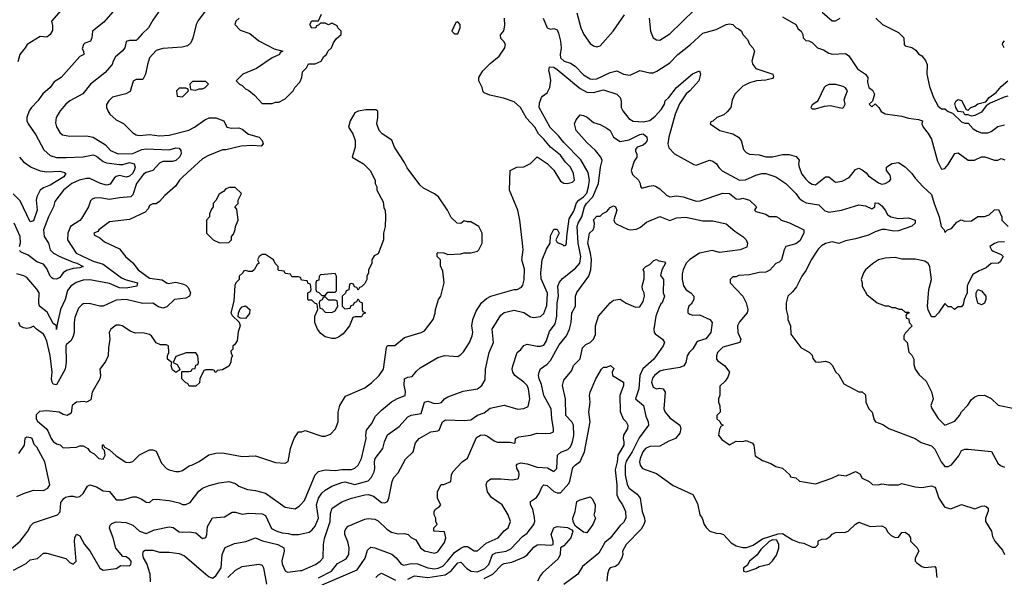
# Model space of a CAD drawing. Header units: inches. Extents: x 2348341 to 2479810, y 460419 to 613669.
# Tile 378 of 656: x 2398307 to 2404249, y 563192 to 566560. Entities that reach past the tile are written whole.
import ezdxf

# ---------------------------------------------------------------- set-up
doc = ezdxf.new("R2010")
doc.units = ezdxf.units.IN
doc.header["$MEASUREMENT"] = 0
doc.layers.add('C3596', color=7, linetype='Continuous')
doc.layers.add('C4506', color=7, linetype='Continuous')

msp = doc.modelspace()

# ---------------------------------------------------------------- linework, layer by layer
at = {"layer": 'C3596', "color": 2}
for points, elevation in [([(2398586, 566650), (2398498, 566550), (2398505.4, 566525.4), (2398505.4, 566494.6), (2398491.3, 566470), (2398470, 566455.3), (2398430, 566458), (2398352, 566410), (2398341, 566390), (2398307.3, 566350), (2398295.2, 566304.8)], 98), ([(2399471.3, 566670), (2399384.5, 566555.5), (2399371, 566530), (2399351.1, 566448.9), (2399339.8, 566420.2), (2399318.8, 566401.2), (2399286.8, 566393.2), (2399170, 566386), (2399130, 566374), (2399090.6, 566329.4), (2399077.3, 566290), (2399066, 566230), (2399050, 566198), (2399010, 566198), (2398991.1, 566188.9), (2398973.4, 566126.6), (2398947.1, 566112.9), (2398867.7, 566092.3), (2398844.7, 566070), (2398831.6, 566048.4), (2398831.3, 566030), (2398838, 566010), (2398851.3, 565990), (2398890, 565956), (2398932.8, 565932.8), (2398990, 565876), (2399010, 565864), (2399030, 565860.7), (2399090, 565865.5), (2399150, 565859.1), (2399210, 565862), (2399326.8, 565893.2), (2399362, 565910), (2399424.1, 565955.9), (2399450, 565966.8), (2399490, 565966.8), (2399538, 565950), (2399558, 565910), (2399585.1, 565905.1), (2399630, 565906), (2399650, 565899.3), (2399688.6, 565868.6), (2399752, 565850), (2399770.7, 565830.7), (2399776, 565810), (2399764.7, 565795.3), (2399710, 565799.3), (2399643.5, 565796.5), (2399550, 565774), (2399530, 565774), (2399442.5, 565737.5), (2399410, 565719), (2399291.3, 565610), (2399271.3, 565590), (2399246.4, 565553.6), (2399182.5, 565497.5), (2399150, 565462), (2399130, 565448.7), (2399110, 565448), (2399090, 565438), (2399082.8, 565417.2), (2399063.5, 565396.5), (2398970, 565353.2), (2398850, 565339), (2398784.7, 565290), (2398778.8, 565281.2), (2398754, 565270), (2398758, 565258), (2398790, 565242), (2398818, 565218), (2398910, 565176), (2398946, 565130), (2398990.5, 565090.5), (2399022.8, 565050), (2399090, 564998), (2399167.7, 564987.7), (2399192, 564970), (2399206, 564966), (2399250, 564974), (2399290, 564965.5), (2399310, 564956.3), (2399323.1, 564943.1), (2399338, 564910), (2399330.8, 564890), (2399310, 564878.4), (2399242, 564870), (2399194.6, 564825.4), (2399170, 564818), (2399144.8, 564824.8), (2399110, 564848.7), (2399050, 564845.2), (2398949.3, 564869.3), (2398890, 564865.2), (2398810, 564829.2), (2398790, 564829), (2398725.6, 564845.6), (2398690, 564842.7), (2398682, 564838), (2398662.8, 564817.2), (2398639.8, 564760.2), (2398634.8, 564730), (2398636, 564670), (2398630.7, 564649.3), (2398616.8, 564623.2), (2398590, 564599), (2398586, 564590), (2398588.1, 564491.9), (2398580.7, 564450), (2398530, 564355.3), (2398510, 564359), (2398502.7, 564370), (2398499.3, 564390), (2398502.7, 564430), (2398491.3, 564531.3), (2398470, 564618), (2398457, 564650), (2398450, 564661.2), (2398408, 564690), (2398390, 564708), (2398370, 564698), (2398350, 564695.3), (2398330, 564698), (2398310, 564708), (2398302, 564730)], 110), ([(2399161, 566630), (2399110, 566558), (2399084.7, 566510), (2399045.5, 566474.5), (2399018.5, 566441.5), (2399010, 566434), (2398970, 566434), (2398950, 566428), (2398941, 566390), (2398926, 566370), (2398884.7, 566335.3), (2398870.8, 566310), (2398866, 566290), (2398821.4, 566238.6), (2398734.8, 566170), (2398687.9, 566112.1), (2398610, 566069.2), (2398586, 566050), (2398550.5, 566009.5), (2398526.8, 565970), (2398523.5, 565936.5), (2398530, 565912), (2398550, 565878), (2398565.2, 565865.2), (2398610, 565857.3), (2398710, 565858.8), (2398750.5, 565850.5), (2398824.4, 565804.4), (2398856, 565770), (2398902, 565750), (2398990, 565752.7), (2399044.5, 565775.5), (2399070, 565780.2), (2399210, 565774.6), (2399250, 565785.3), (2399270, 565783), (2399280.4, 565770), (2399281.1, 565750), (2399272.2, 565730), (2399250, 565709.6), (2399230, 565702.4), (2399170, 565703.1), (2399150, 565692.4), (2399110.2, 565649.8), (2399070, 565637.7), (2399053.3, 565626.7), (2399012.2, 565570), (2398990, 565502), (2398978, 565490), (2398910, 565484.7), (2398850, 565473.3), (2398790, 565483.7), (2398758.8, 565481.2), (2398744.5, 565475.5), (2398734.8, 565465.2), (2398722, 565430), (2398680.9, 565359.1), (2398670, 565346.6), (2398614, 565310), (2398597.3, 565270), (2398596, 565230), (2398647.3, 565150), (2398750, 565101.1), (2398810, 565083.7), (2398921, 565001), (2398950, 564988.2), (2399018, 564970), (2399014, 564950), (2398950, 564938), (2398910, 564939.7), (2398850, 564965.7), (2398730, 564989.6), (2398690, 564987.3), (2398648.1, 564971.9), (2398616, 564950), (2398595.9, 564924.1), (2398581.6, 564870), (2398553.7, 564810), (2398530.8, 564710.8), (2398530, 564688.7), (2398528.7, 564710), (2398510, 564724), (2398472.7, 564792.7), (2398427, 564830), (2398422, 564850), (2398423.7, 564910), (2398411.5, 564931.5), (2398350, 565002), (2398332.7, 565012.7), (2398290, 565025.2)], 106), ([(2398870, 566608), (2398814.4, 566545.6), (2398746, 566490), (2398742, 566450), (2398734, 566430), (2398701, 566419), (2398692, 566410), (2398684.7, 566384.7), (2398692, 566370), (2398694, 566350), (2398670, 566338), (2398558, 566210), (2398515.3, 566184.7), (2398491, 566150), (2398447.1, 566112.9), (2398416, 566070), (2398378, 566030), (2398364.7, 566010), (2398351, 565970), (2398351, 565950), (2398358, 565930), (2398404.5, 565864.5), (2398453.2, 565773.2), (2398490, 565738.8), (2398530, 565727.3), (2398588.1, 565728.1), (2398690, 565732.4), (2398750, 565744.4), (2398770, 565736.3), (2398810, 565703.8), (2398830, 565695.8), (2398910, 565684.4), (2398930, 565684.4), (2398970, 565696.5), (2398997.3, 565690), (2399003, 565670), (2398997.1, 565650), (2398987.3, 565630), (2398970, 565615.1), (2398950, 565609.6), (2398910, 565619.5), (2398890, 565612.3), (2398877.1, 565602.9), (2398852.7, 565567.3), (2398830, 565560.7), (2398794, 565570), (2398730, 565599.7), (2398710, 565600.5), (2398666, 565590), (2398620.7, 565570), (2398570.8, 565530), (2398519.1, 565460.9), (2398510.7, 565430), (2398480.5, 565370), (2398451.1, 565291.1), (2398454.8, 565250), (2398480.7, 565210), (2398490.7, 565170), (2398510.3, 565150.3), (2398549.2, 565129.2), (2398630, 565094.6), (2398651.3, 565090), (2398690.5, 565069.5), (2398670, 565060.9), (2398630, 565057), (2398590, 565044.7), (2398570.4, 565030), (2398550, 565002.9), (2398530, 564993), (2398510, 564995.1), (2398501.1, 565001.1), (2398491.8, 565010), (2398470, 565057.2), (2398450, 565083.7), (2398410, 565097.6), (2398358, 565138), (2398315.6, 565155.6), (2398306.2, 565166.2)], 102), ([(2399632, 566570), (2399612, 566550), (2399604.7, 566530), (2399636.9, 566496.9), (2399696, 566476), (2399750, 566432), (2399843.6, 566383.6), (2399894, 566370), (2399878, 566362), (2399874, 566350), (2399831.1, 566328.9), (2399735.3, 566264.7), (2399654, 566230), (2399614, 566190), (2399634, 566170), (2399650, 566162), (2399670, 566142), (2399690, 566132), (2399723.6, 566103.6), (2399770, 566054), (2399830, 566054), (2399850, 566062), (2399870, 566062), (2399910, 566082), (2399958, 566130), (2399968, 566150), (2399998, 566182), (2400000, 566187.3)], 114), ([(2398304.9, 565730), (2398330, 565702), (2398376, 565670), (2398430, 565646.7), (2398470, 565641.1), (2398550, 565645.5), (2398577.5, 565637.5), (2398586, 565630), (2398573.4, 565610), (2398490, 565559.6), (2398450, 565545.1), (2398430.3, 565529.7), (2398410.4, 565490), (2398407, 565470), (2398412.2, 565410), (2398390, 565345.2), (2398370, 565339.3), (2398310, 565465.6), (2398268.2, 565508.2)], 98), ([(2398305.6, 565190), (2398311.7, 565211.7), (2398309.4, 565249.4), (2398274, 565330)], 102), ([(2400000, 565002.7), (2399990, 565006), (2399950, 565006), (2399942, 565022), (2399910, 565026), (2399902, 565042), (2399870, 565046), (2399866, 565050), (2399866, 565070), (2399848, 565088), (2399838, 565110), (2399790, 565142), (2399770, 565142), (2399752, 565130), (2399742, 565110), (2399752, 565090), (2399739.6, 565080.4), (2399722, 565050), (2399710, 565038), (2399690, 565038), (2399670, 565046), (2399658, 565042), (2399654, 565030), (2399632, 565010), (2399631.3, 564990), (2399612, 564970), (2399605.4, 564954.6), (2399599.8, 564860.2), (2399582, 564790), (2399590, 564774), (2399632, 564732), (2399638, 564710), (2399625.4, 564674.6), (2399619.6, 564620.4), (2399603.6, 564596.4), (2399594, 564590), (2399594, 564570), (2399582, 564558), (2399583.6, 564543.6), (2399592, 564530), (2399583.6, 564516.4), (2399582, 564490), (2399570, 564468), (2399530, 564446), (2399498, 564442), (2399492, 564428), (2399486, 564430), (2399482, 564442), (2399470, 564446), (2399430, 564446), (2399418, 564442), (2399394, 564390), (2399392.7, 564367.3), (2399370, 564346), (2399330, 564346), (2399322, 564362), (2399310, 564366), (2399286, 564390), (2399286, 564434), (2399330, 564434), (2399342, 564438), (2399348.4, 564451.6), (2399366, 564454), (2399370, 564474), (2399382, 564478), (2399386, 564490), (2399382, 564530), (2399370, 564548), (2399311.6, 564548.4), (2399250, 564526), (2399234, 564490), (2399256.9, 564476.9), (2399274, 564450), (2399274, 564446), (2399250, 564428), (2399230, 564446), (2399222, 564470), (2399226, 564490), (2399198, 564510), (2399198, 564530), (2399208, 564550), (2399206, 564590), (2399190, 564595.3), (2399156.4, 564596.4), (2399130, 564608), (2399102, 564650), (2399090, 564659), (2399050, 564669.2), (2399006.8, 564666.8), (2398977.2, 564677.2), (2398926, 564710), (2398910, 564715.3), (2398890, 564714), (2398858, 564690), (2398846.8, 564670), (2398850.8, 564630), (2398842.5, 564577.5), (2398841, 564530), (2398824.5, 564495.5), (2398791, 564450), (2398794.8, 564410), (2398790.8, 564390), (2398744.7, 564310), (2398736, 564264), (2398711, 564249), (2398693.2, 564253.2), (2398650, 564249.2), (2398624.7, 564230), (2398617.3, 564182.7), (2398594, 564170), (2398570, 564175.3), (2398546, 564190), (2398470, 564197.2), (2398427.5, 564192.5), (2398407.1, 564172.9), (2398406, 564150), (2398414.4, 564134.4), (2398466, 564090), (2398476.3, 564076.3), (2398496, 564030), (2398510, 564011.3), (2398530, 563998), (2398551.6, 563991.6), (2398570, 563974), (2398650, 563978), (2398670, 563986), (2398690, 563986), (2398718, 563970), (2398730, 563952), (2398756.9, 563936.9), (2398784.7, 563910), (2398810, 563904.7), (2398822, 563930), (2398818, 563958), (2398806, 563970), (2398806, 563990), (2398810, 563994), (2398818, 563978), (2398850, 563962), (2398890, 563924.7), (2398947.1, 563887.1), (2398970, 563884.7), (2398990, 563892), (2399030, 563932), (2399090, 563962), (2399110, 563962), (2399130, 563954), (2399162, 563882), (2399192, 563850), (2399210, 563841), (2399250, 563831.3), (2399270, 563831.3), (2399290, 563838), (2399330, 563866), (2399350, 563871), (2399390, 563891), (2399449.3, 563930.7), (2399490, 563941), (2399530, 563942.8), (2399650, 563921), (2399730, 563924.7), (2399850, 563886), (2399910, 563882), (2399928, 563892), (2399942, 563970), (2399955.3, 564010), (2399965.2, 564034.8), (2399989.1, 564070.9), (2400000, 564071.1)], 114), ([(2398290, 563680.4), (2398330, 563699.1), (2398390, 563717.3), (2398450, 563717.1), (2398477, 563730), (2398489.5, 563750), (2398458, 563890), (2398410, 563978), (2398394.6, 563994.6), (2398382, 564030), (2398375.1, 564035.1), (2398350, 564039), (2398338, 564030), (2398334, 563990), (2398299.8, 563940.2)], 114), ([(2398230, 563341), (2398310, 563410.8), (2398356, 563470), (2398374.8, 563505.2), (2398390, 563521), (2398535.3, 563570), (2398551.7, 563588.3), (2398556, 563644), (2398572.5, 563667.5), (2398583.2, 563676.8), (2398610, 563682.8), (2398630, 563682.8), (2398650, 563676), (2398670, 563681), (2398690, 563698), (2398717.2, 563742.8), (2398730, 563751), (2398770, 563738.8), (2398810, 563714), (2398850, 563710.8), (2398890, 563660.7), (2398930, 563660.5), (2398990, 563678.8), (2399010, 563678.8), (2399044.5, 563664.5), (2399070, 563646), (2399090, 563644.7), (2399110, 563662), (2399130, 563664.7), (2399210, 563656), (2399270, 563641), (2399290, 563631), (2399310, 563631), (2399336.5, 563643.5), (2399387.2, 563712.8), (2399410, 563730.8), (2399450, 563746.8), (2399510, 563762.8), (2399570, 563771), (2399610, 563758.8), (2399630, 563742.8), (2399681.4, 563721.4), (2399730, 563716), (2399790, 563701), (2399910, 563616), (2399970, 563604.7), (2399996.5, 563623.5), (2400000, 563627.3)], 110), ([(2398270, 563234.8), (2398345.6, 563274.4), (2398370, 563298), (2398414, 563306), (2398450, 563338), (2398470, 563338), (2398586, 563306), (2398610, 563282), (2398630, 563271.3), (2398648.7, 563290), (2398637.2, 563410), (2398639, 563430), (2398650, 563452), (2398670, 563442), (2398698.8, 563390), (2398730, 563351), (2398790, 563246.8), (2398810, 563236), (2398890, 563246), (2398916.4, 563263.6), (2398970, 563262), (2398978, 563270), (2398979, 563281), (2398979, 563290), (2398970, 563302), (2398950, 563315.3), (2398930, 563318), (2398887.2, 563367.2), (2398872, 563430), (2398850, 563488), (2398853.6, 563506.4), (2398862.7, 563517.3), (2398890, 563526.8), (2398950, 563522.8), (2398990, 563506), (2399030, 563471), (2399070, 563456), (2399120.7, 563479.3), (2399210, 563497.3), (2399232.4, 563492.4), (2399270, 563467.3), (2399290, 563464), (2399330, 563467.3), (2399370, 563460.7), (2399410, 563426), (2399430, 563432), (2399436, 563450), (2399440.2, 563499.8), (2399470, 563551), (2399543.2, 563556.8), (2399590, 563584.7), (2399610, 563586), (2399650, 563573.4), (2399690, 563579.1), (2399770, 563576), (2399790, 563564.7), (2399827.2, 563487.2), (2399858, 563470), (2399890, 563460.5), (2399930, 563457.3), (2399950, 563450.7), (2399990, 563450.6), (2400000, 563452.8)], 106), ([(2399096.2, 563163.8), (2399095.1, 563210), (2399075.2, 563275.2), (2399054.5, 563310), (2399049.6, 563330), (2399054, 563350), (2399063.3, 563356.7), (2399110, 563356.3), (2399150, 563344), (2399210, 563344), (2399270, 563334.8), (2399302.5, 563322.5), (2399430, 563210.7), (2399450, 563194.8), (2399470, 563186.8), (2399490, 563201), (2399522, 563250), (2399529.7, 563330.3), (2399547.3, 563372.7), (2399604.1, 563395.9), (2399672.1, 563407.9), (2399730, 563430.8), (2399772.7, 563412.7), (2399864.7, 563390), (2399900.7, 563370), (2399902, 563350), (2399888.1, 563291.9), (2399890, 563274), (2399910, 563232), (2399923.6, 563223.6), (2400000, 563232.3)], 102), ([(2399562.4, 563190), (2399610, 563234.8), (2399650, 563257.3), (2399750.7, 563270.7), (2399770, 563264.7), (2399778.8, 563250), (2399795.5, 563150)], 98)]:
    msp.add_lwpolyline(points, dxfattribs=dict(at, elevation=elevation))
at = {"layer": 'C3596', "color": 2, "elevation": 114}
for points in [[(2399430, 566186), (2399350, 566186), (2399334, 566170), (2399338, 566138), (2399370, 566134), (2399390, 566142), (2399410, 566142), (2399426, 566150), (2399446, 566170)], [(2399310, 566146), (2399270, 566146), (2399254, 566130), (2399258, 566098), (2399290, 566094), (2399326, 566130), (2399322, 566142)], [(2399607.3, 565547.3), (2399572.7, 565547.3), (2399550, 565538), (2399536.9, 565523.1), (2399510, 565506), (2399491.6, 565468.4), (2399474, 565450), (2399474, 565430), (2399463.6, 565416.4), (2399452.7, 565387.3), (2399451.6, 565368.4), (2399434, 565350), (2399434, 565270), (2399474, 565230), (2399512.7, 565212.7), (2399570, 565214), (2399586, 565230), (2399586, 565250), (2399596.4, 565263.6), (2399607.3, 565292.7), (2399608.4, 565311.6), (2399626, 565350), (2399616.4, 565416.4), (2399606, 565430), (2399626, 565450), (2399626, 565470), (2399646, 565510)], [(2399670, 564755.3), (2399638, 564758), (2399626, 564766), (2399627.3, 564787.3), (2399635.3, 564810), (2399650, 564824.7), (2399669, 564831), (2399696, 564810), (2399694.4, 564785.6)]]:
    msp.add_lwpolyline(points, close=True, dxfattribs=at)
at = {"layer": 'C4506', "color": 2}
for points, elevation in [([(2400000, 566187.3), (2400008.7, 566210), (2400014.6, 566245.4), (2400038, 566270), (2400050, 566294), (2400090, 566294), (2400126, 566310), (2400143.1, 566336.9), (2400158, 566350), (2400168.9, 566371.1), (2400188, 566390), (2400200.2, 566419.8), (2400216.4, 566443.6), (2400246, 566470), (2400246, 566490), (2400226, 566510), (2400222, 566522), (2400190, 566538), (2400170, 566528), (2400150, 566538), (2400122, 566538), (2400110, 566526), (2400098, 566522), (2400094, 566510), (2400070, 566508), (2400058, 566530), (2400070, 566554), (2400110, 566554), (2400127.3, 566592.7)], 114), ([(2401670, 566602), (2401693.4, 566510), (2401710.7, 566470), (2401750, 566416), (2401770, 566401), (2401790, 566396), (2401810, 566401), (2401889.2, 566490), (2401957.2, 566590)], 114), ([(2402104.9, 566570), (2402114, 566490), (2402130, 566451.3), (2402150, 566438), (2402170, 566436), (2402230, 566474.8), (2402380.1, 566619.9)], 114), ([(2403150, 566604.7), (2403210, 566552), (2403230, 566552), (2403258, 566570)], 118), ([(2400000, 563627.3), (2400024.8, 563655.2), (2400089.5, 563810.5), (2400109.4, 563830.6), (2400150, 563841), (2400210, 563836.3), (2400250, 563843), (2400310, 563843), (2400330, 563850.7), (2400349.3, 563870), (2400369.6, 563910.4), (2400398.4, 564030), (2400395.1, 564050), (2400399.3, 564080.7), (2400430, 564118), (2400455.1, 564164.9), (2400490, 564201), (2400550, 564251), (2400587.3, 564272.7), (2400632.7, 564290), (2400634.2, 564314.2), (2400627.2, 564352.8), (2400630, 564391.3), (2400650, 564401), (2400676, 564404), (2400702, 564438), (2400723.2, 564456.8), (2400830, 564518.8), (2400870, 564530.8), (2400950, 564526), (2400970, 564538), (2400985.6, 564554.4), (2401022, 564610), (2401038, 564650), (2401042, 564670), (2401035.3, 564710), (2401042, 564750), (2401061.5, 564798.5), (2401093.2, 564850), (2401123.3, 564876.7), (2401149.6, 564890.4), (2401290, 564930.6), (2401310, 564930.8), (2401335.1, 564944.9), (2401343.2, 564956.8), (2401352.1, 564987.9), (2401352.7, 565052.7), (2401337.2, 565110), (2401344.5, 565170), (2401342, 565210), (2401325.2, 565350), (2401313.2, 565410), (2401262, 565530), (2401266, 565650), (2401306, 565670), (2401350, 565672), (2401388.9, 565691.1), (2401430, 565732), (2401490, 565691), (2401530, 565651.3), (2401570, 565584.9), (2401590, 565573.4), (2401610, 565570.7), (2401642, 565578), (2401655.3, 565590), (2401649.2, 565630), (2401630, 565669), (2401600.1, 565700.1), (2401570, 565741.2), (2401509.6, 565789.6), (2401470, 565839), (2401437.2, 565870), (2401416, 565910), (2401365.4, 565965.4), (2401329.2, 566030), (2401290, 566064), (2401225.6, 566085.6), (2401143.1, 566103.1), (2401110, 566118), (2401104, 566124), (2401098, 566150), (2401078, 566190), (2401078, 566210), (2401102, 566250), (2401145.6, 566294.4), (2401200.2, 566339.8), (2401235.3, 566390), (2401238, 566410), (2401228.4, 566428.4), (2401210, 566446), (2401208.4, 566468.4), (2401228.4, 566491.6), (2401234, 566526), (2401233.2, 566570)], 110), ([(2401466.8, 566570), (2401490.7, 566510.7), (2401510, 566502.8), (2401530, 566506.8), (2401550, 566498), (2401559.3, 566479.3), (2401570.6, 566429.4), (2401574, 566390), (2401568.2, 566350), (2401571.3, 566330), (2401592, 566310), (2401630, 566298), (2401659.8, 566279.8), (2401710, 566227.3), (2401750, 566202.8), (2401761.4, 566201.4), (2401790, 566202), (2401870, 566241), (2401910, 566251.3), (2401950, 566231), (2401990, 566224), (2402050, 566254), (2402110, 566238.8), (2402130, 566238.8), (2402152, 566248), (2402230, 566298.8), (2402279, 566350), (2402354, 566410), (2402430, 566478.8), (2402510, 566501), (2402570, 566530.8), (2402590, 566534.8), (2402610, 566531), (2402630, 566511.3), (2402645.4, 566505.4), (2402662, 566490), (2402671.1, 566471.1), (2402699.8, 566439.8), (2402711.1, 566411.1), (2402732, 566390), (2402742, 566370), (2402726, 566310), (2402731, 566290), (2402750, 566266), (2402760.5, 566260.5), (2402850.9, 566230.9), (2402855.3, 566215.3), (2402850, 566204), (2402810, 566194), (2402754, 566190), (2402710, 566178), (2402670, 566158), (2402622, 566110), (2402605.4, 566074.6), (2402598, 566030), (2402576.9, 566003.1), (2402555.3, 565984.7), (2402514, 565970), (2402490, 565946), (2402478, 565942), (2402474, 565930), (2402531.1, 565891.1), (2402610.6, 565870.6), (2402644.7, 565850), (2402661, 565830), (2402675.3, 565775.3), (2402690, 565758), (2402710, 565746.8), (2402770, 565742.8), (2402810, 565731), (2402850, 565730.8), (2402910, 565746), (2402950, 565744.9), (2402993.4, 565733.4), (2403010.6, 565710.6), (2403007.3, 565690), (2403010.7, 565670), (2403026.2, 565626.2), (2403050, 565596), (2403070, 565578.8), (2403090, 565566), (2403110, 565562.8), (2403170, 565611), (2403190, 565611), (2403230, 565578.8), (2403270, 565584), (2403313.4, 565606.6), (2403350, 565656), (2403370, 565662.8), (2403390, 565654), (2403415.1, 565635.1), (2403430, 565617.3), (2403490, 565574.8), (2403510, 565567.3), (2403530, 565571), (2403556, 565584), (2403563.1, 565596.9), (2403560.2, 565620.2), (2403538, 565650), (2403538, 565670), (2403570, 565691.3), (2403610, 565698), (2403650, 565672), (2403690.7, 565630.7), (2403710, 565602), (2403758, 565550), (2403810, 565504.7), (2403825.5, 565450), (2403856.3, 565370), (2403867.7, 565310), (2403884.7, 565290), (2403890, 565274), (2403906, 565290), (2403930, 565298), (2403963.1, 565336.9), (2403988.4, 565351.6), (2404010, 565342), (2404050, 565344.7), (2404088.4, 565371.6), (2404130, 565371.3), (2404158, 565382), (2404190, 565412), (2404212.7, 565412.7), (2404234, 565370), (2404234, 565350), (2404271.6, 565311.6)], 110), ([(2402910, 566578), (2402990.7, 566530.7), (2403005.4, 566505.4), (2403022, 566490), (2403032, 566470), (2403034, 566450), (2403050, 566434), (2403070, 566432), (2403090, 566422), (2403122, 566390), (2403157.3, 566377.3), (2403190, 566358), (2403211.1, 566351.1), (2403290, 566356), (2403310, 566342), (2403363.5, 566263.5), (2403410.7, 566230.7), (2403424.7, 566210), (2403423.5, 566183.5), (2403431, 566151), (2403453.7, 566133.7), (2403464.7, 566110), (2403452.7, 566067.3), (2403434, 566050), (2403450, 566034), (2403470, 566052), (2403492, 566030), (2403505.4, 566005.4), (2403530, 565991.3), (2403630, 565978), (2403670, 565964.7), (2403730, 565958), (2403754, 565950), (2403751.3, 565930), (2403758, 565910), (2403790, 565872), (2403810, 565838), (2403844.7, 565704.7), (2403870, 565658), (2403890, 565662), (2403910, 565684.7), (2403950, 565752), (2403970, 565756), (2404030, 565710.8), (2404069, 565711), (2404110, 565731.3), (2404131.1, 565731.1), (2404190, 565711.3), (2404210, 565712), (2404230, 565722), (2404252.7, 565712.7)], 114), ([(2403474, 566570), (2403514, 566530), (2403610, 566482), (2403642, 566450), (2403644.7, 566410), (2403650, 566402), (2403690, 566391.3), (2403715.3, 566375.3), (2403730, 566354), (2403750, 566342), (2403773.2, 566313.2), (2403782.8, 566290), (2403781, 566230), (2403796.8, 566156.8), (2403820.7, 566090), (2403850, 566038), (2403870, 566022), (2403890, 566022), (2403910, 566004.7), (2403935.3, 565995.3), (2403990, 565942), (2404010, 565934), (2404030, 565934), (2404061.1, 565901.1), (2404085.8, 565885.8), (2404110, 565876.3), (2404150, 565877.3), (2404170, 565884.9), (2404210, 565914.8), (2404250, 565924)], 118), ([(2404248.7, 566390), (2404238, 566410), (2404240.4, 566419.6), (2404250, 566432)], 118), ([(2400000, 563452.8), (2400054.8, 563465.2), (2400070, 563476), (2400090, 563501), (2400109.6, 563550), (2400099.1, 563630), (2400109.7, 563670.3), (2400130, 563700.7), (2400150, 563719.1), (2400190, 563741.6), (2400250, 563765.3), (2400270, 563768.8), (2400330, 563752.4), (2400410, 563774.8), (2400430, 563796), (2400445.1, 563830), (2400449.6, 563850), (2400447.3, 563890), (2400452.7, 563910), (2400499, 563970), (2400509.2, 564010), (2400527.5, 564052.5), (2400597.5, 564102.5), (2400650, 564161), (2400670, 564170.7), (2400730, 564181), (2400749.5, 564250.5), (2400770, 564254.9), (2400810, 564242.4), (2400837.2, 564242.8), (2400851.8, 564248.2), (2400870, 564270.8), (2400890, 564282.8), (2400984.1, 564315.9), (2401069.4, 564330.6), (2401095.3, 564350), (2401115.1, 564384.9), (2401117, 564450), (2401140.9, 564550), (2401166, 564610), (2401159, 564690), (2401210, 564776), (2401230, 564790.7), (2401290, 564806), (2401350, 564790.7), (2401390, 564764.7), (2401410, 564761), (2401450, 564766.8), (2401470, 564784.7), (2401487.2, 564832.8), (2401491.5, 564908.5), (2401453.8, 564993.8), (2401451.8, 565030), (2401459.7, 565110), (2401486, 565174), (2401508.7, 565210), (2401510, 565254), (2401530, 565294), (2401550, 565294), (2401562, 565270), (2401542, 565230), (2401550, 565214), (2401582, 565202), (2401590, 565194), (2401602, 565198), (2401607.3, 565212.7), (2401608, 565250), (2401622.9, 565357.1), (2401650, 565402.8), (2401667.2, 565452.8), (2401680.7, 565470), (2401710, 565490.4), (2401728.7, 565511.3), (2401740.4, 565550), (2401745.4, 565590), (2401737.5, 565637.5), (2401693.9, 565713.9), (2401590, 565818), (2401558.7, 565858.7), (2401508.6, 565908.6), (2401440.9, 566030), (2401443.7, 566056.3), (2401455.3, 566090), (2401461.2, 566098.8), (2401490, 566118.8), (2401506.6, 566150), (2401512, 566192), (2401507, 566230), (2401499.5, 566250), (2401505.1, 566274.9), (2401530, 566272.4), (2401550, 566259.3), (2401690, 566143.8), (2401730, 566121.6), (2401770, 566119.3), (2401830, 566135.5), (2401910.4, 566110.4), (2401930.3, 566090.3), (2401937.3, 566070), (2401936, 566030), (2401946, 566010), (2401982.5, 565962.5), (2402008, 565948), (2402070, 565943), (2402110, 565950.6), (2402142, 565978), (2402180.1, 566019.9), (2402197.2, 566050), (2402202, 566070), (2402224, 566090), (2402269.5, 566150.5), (2402367.2, 566232.8), (2402410, 566252), (2402416, 566230), (2402406, 566190), (2402350.6, 566129.4), (2402328.1, 566111.9), (2402288, 566052), (2402262.8, 565990), (2402224, 565850), (2402218.8, 565810), (2402225.2, 565785.2), (2402258, 565750), (2402375.3, 565684.7), (2402390, 565682), (2402469.1, 565710.9), (2402490, 565704.7), (2402512, 565690), (2402526.4, 565666.4), (2402546.4, 565646.4), (2402650, 565590.4), (2402687.7, 565592.3), (2402750, 565621.6), (2402786, 565630), (2402810.3, 565630.3), (2402870.4, 565610.4), (2402931, 565570), (2402990, 565511), (2403010, 565481), (2403030, 565466), (2403053.7, 565453.7), (2403130, 565441), (2403166.4, 565406.4), (2403180.4, 565400.4), (2403190, 565398), (2403266, 565410), (2403370, 565441), (2403410, 565434.8), (2403450, 565418), (2403468, 565430), (2403470, 565454), (2403490, 565451), (2403510, 565434.8), (2403530.6, 565410), (2403544.1, 565384.1), (2403564.7, 565370), (2403610, 565358.4), (2403670, 565362.4), (2403710.8, 565350), (2403710.7, 565330), (2403690, 565313.2), (2403610, 565285.1), (2403581.7, 565281.7), (2403530, 565292.7), (2403510, 565292.7), (2403470, 565279.3), (2403430, 565259.3), (2403350, 565236), (2403290, 565224), (2403250.9, 565209.1), (2403210, 565219), (2403170, 565209), (2403145.2, 565194.8), (2403125.8, 565174.2), (2403082.8, 565110), (2403052.8, 565047.2), (2403026, 565010), (2402993.7, 564946.3), (2402970, 564915.3), (2402942, 564890), (2402931.3, 564850), (2402931.3, 564810), (2402942, 564770), (2402942, 564750), (2402958, 564710), (2402961, 564661), (2403019.8, 564579.8), (2403074, 564550), (2403090, 564534), (2403092.7, 564512.7), (2403110, 564494), (2403130, 564492), (2403170, 564498), (2403194, 564490), (2403210, 564474), (2403231.6, 564431.6), (2403250, 564414), (2403279.6, 564359.6), (2403370, 564312), (2403391.6, 564311.6), (2403410, 564294), (2403412, 564250), (2403432, 564210), (2403452, 564190), (2403463.6, 564143.6), (2403471.6, 564131.6), (2403515.3, 564115.3), (2403551.1, 564091.1), (2403710, 564031.3), (2403747.1, 564007.1), (2403810, 563986), (2403830, 563966), (2403868.5, 563888.5), (2403890, 563861), (2403910, 563861), (2403930, 563871.3), (2403973.8, 563926.2), (2403990, 563958), (2404010, 563966), (2404030, 563966), (2404171.6, 563951.6), (2404210, 563882), (2404226.4, 563866.4), (2404250, 563858)], 106), ([(2404270, 566097.2), (2404247.3, 566092.7), (2404163.6, 566056.4), (2404139.6, 566040.4), (2404110, 566002), (2404070, 565982), (2404050, 565978), (2404030, 565986), (2404010, 565986), (2404002, 566002), (2403970, 566006), (2403955.3, 566030), (2403950, 566054), (2403958, 566070), (2403970, 566078), (2403990.9, 566070.9), (2404018, 566018), (2404030, 566014), (2404046, 566030), (2404070, 566038), (2404089.3, 566050.7), (2404136.4, 566063.6), (2404158, 566090), (2404199.5, 566120.5), (2404230, 566156), (2404269.2, 566190.8)], 118), ([(2400000, 564071.1), (2400010, 564071.3), (2400030, 564078), (2400130, 564044.7), (2400150, 564044.7), (2400183.1, 564056.9), (2400212.1, 564087.9), (2400229, 564130), (2400229, 564190), (2400239, 564230), (2400273.6, 564286.4), (2400390, 564336), (2400430, 564366), (2400475.3, 564410), (2400502, 564450), (2400520.2, 564579.8), (2400527.3, 564592.7), (2400570, 564591.3), (2400630, 564641), (2400730, 564671), (2400750, 564681), (2400802, 564750), (2400813.6, 564786.4), (2400815.3, 564810), (2400835.3, 564870), (2400848.7, 564890), (2400869, 564970), (2400860.4, 565040.4), (2400847.3, 565072.7), (2400846, 565110), (2400826, 565130), (2400826, 565150), (2400830, 565154), (2400867.3, 565152.7), (2400890, 565142), (2400970, 565144.7), (2400990, 565151.3), (2401030, 565151.3), (2401070, 565162), (2401078, 565170), (2401098, 565210), (2401098, 565270), (2401078, 565310), (2401030, 565338), (2401010, 565338), (2400990, 565346), (2400970, 565328), (2400946, 565330), (2400910, 565366), (2400888.7, 565410), (2400834, 565490), (2400810, 565509), (2400743.2, 565543.2), (2400722, 565562), (2400646, 565666), (2400630, 565698), (2400569.3, 565789.3), (2400552, 565832), (2400495.3, 565870), (2400475.3, 565890), (2400462, 565930), (2400468, 565970), (2400467.3, 566007.3), (2400456.4, 566016.4), (2400396.4, 566016.4), (2400350, 566008), (2400330, 565998), (2400302, 565950), (2400292, 565910), (2400318, 565870), (2400331.3, 565830), (2400331.3, 565790), (2400314, 565730), (2400382, 565690), (2400422, 565650), (2400452, 565590), (2400452, 565570), (2400462, 565550), (2400462, 565530), (2400499.6, 565459.6), (2400503.6, 565423.6), (2400512, 565410), (2400514, 565370), (2400512, 565310), (2400502, 565270), (2400502, 565230), (2400470, 565146), (2400445.4, 565134.6), (2400432, 565110), (2400432, 565090), (2400412.7, 565047.3), (2400411.6, 565028.4), (2400402, 565010), (2400402, 564990), (2400390, 564966), (2400370, 564946), (2400358, 564942), (2400350, 564926), (2400342, 564942), (2400327.3, 564947.3), (2400322, 564962), (2400310, 564966), (2400298, 564962), (2400292.7, 564927.3), (2400278, 564922), (2400272.7, 564907.3), (2400254, 564890), (2400254, 564830), (2400270, 564814), (2400302, 564818), (2400307.3, 564832.7), (2400322, 564838), (2400327.3, 564852.7), (2400342, 564858), (2400350, 564874), (2400358, 564858), (2400374, 564850), (2400374, 564810), (2400378, 564798), (2400394, 564790), (2400378, 564782), (2400370, 564766), (2400330, 564766), (2400318, 564762), (2400298, 564710), (2400258.5, 564661.5), (2400230, 564642), (2400210, 564635.3), (2400190, 564635.3), (2400150, 564644), (2400124.1, 564664.1), (2400104, 564690), (2400088.4, 564731.6), (2400088, 564770), (2400106, 564810), (2400102, 564842), (2400087.3, 564847.3), (2400070, 564866), (2400050, 564866), (2400046, 564870), (2400046, 564910), (2400062, 564918), (2400066, 564930), (2400062, 564962), (2400047.3, 564967.3), (2400042, 564982), (2400007.3, 564987.3), (2400002, 565002), (2400000, 565002.7)], 114), ([(2400000, 563232.3), (2400010, 563233.4), (2400091.3, 563268.7), (2400121.2, 563290), (2400139.3, 563310), (2400140.9, 563390), (2400146.6, 563426.6), (2400179.6, 563530), (2400182.4, 563577.6), (2400193.2, 563610), (2400250, 563646.8), (2400309.5, 563670.5), (2400390, 563690.4), (2400411.8, 563691.8), (2400442.4, 563682.4), (2400490, 563644.7), (2400510, 563642), (2400526, 563650), (2400535.3, 563670), (2400554, 563770), (2400565.6, 563794.4), (2400590, 563822), (2400634.8, 563905.2), (2400681.2, 563950), (2400695.3, 564004.7), (2400718, 564030), (2400788, 564070), (2400830, 564076), (2400838.6, 564081.4), (2400859, 564130), (2400876.5, 564143.5), (2400990, 564139.1), (2401030, 564142.8), (2401069.5, 564170.5), (2401110, 564186), (2401146.3, 564213.7), (2401230, 564230.8), (2401312.9, 564207.1), (2401350, 564211), (2401376, 564224), (2401385.2, 564270), (2401378, 564330), (2401369.2, 564350), (2401349.2, 564370), (2401294, 564410), (2401282, 564430), (2401278, 564450), (2401282, 564470), (2401309.2, 564550), (2401332.1, 564567.9), (2401350, 564591.3), (2401370, 564601), (2401430, 564587.7), (2401450, 564587.7), (2401470, 564594.8), (2401484.2, 564615.8), (2401504.4, 564675.6), (2401537.5, 564722.5), (2401548.2, 564770), (2401551.2, 564848.8), (2401558, 564890), (2401554.5, 564950), (2401565.1, 564974.9), (2401582.9, 564997.1), (2401661.8, 565058.2), (2401686.3, 565090), (2401693.7, 565130), (2401676.8, 565210), (2401671.1, 565310), (2401676.4, 565330), (2401699.1, 565370), (2401714.8, 565430), (2401727.1, 565450), (2401766, 565490), (2401799.7, 565570), (2401811.5, 565668.5), (2401822, 565710), (2401814.5, 565730), (2401782.7, 565770), (2401730, 565817.2), (2401665.2, 565890), (2401655.3, 565930), (2401664.7, 565955.3), (2401690, 565984.7), (2401710, 565981), (2401730.5, 565970.5), (2401770, 565938), (2401810, 565926), (2401850, 565904.9), (2401870.6, 565890), (2401890.8, 565850), (2401930, 565824), (2401984.8, 565835.2), (2402050, 565867.3), (2402070.3, 565870.3), (2402092.3, 565852.3), (2402094, 565830), (2402084.5, 565815.5), (2402070, 565802), (2402034, 565790), (2402023.6, 565776.4), (2402023.6, 565763.6), (2402032, 565750), (2402031.3, 565730), (2402015.3, 565704.7), (2401996.3, 565650), (2402004.9, 565624.9), (2402041, 565590), (2402052, 565570), (2402052.7, 565552.7), (2402062, 565542), (2402104.7, 565555.3), (2402130, 565558.8), (2402144.7, 565555.3), (2402170, 565538.8), (2402210, 565501), (2402230, 565490.8), (2402270, 565496.3), (2402310, 565490.5), (2402390, 565463.1), (2402414, 565466), (2402550, 565513), (2402590, 565510.8), (2402630, 565478), (2402650, 565476), (2402670, 565482.8), (2402711.3, 565470), (2402754, 565430), (2402742, 565410), (2402750, 565402), (2402810, 565384.7), (2402830, 565371.3), (2402871.1, 565371.1), (2402890, 565362), (2402902, 565350), (2402952.5, 565332.5), (2403038, 565290), (2403038.8, 565270), (2403014.9, 565225.1), (2402990, 565205.2), (2402930.9, 565189.1), (2402921, 565170), (2402904.7, 565110), (2402890, 565095.3), (2402870, 565088), (2402833.7, 565046.3), (2402810, 565034), (2402770, 565032.7), (2402710, 565019), (2402645.4, 565014.6), (2402630, 565006), (2402610, 565006), (2402594, 564990), (2402594, 564970), (2402671, 564890), (2402691.3, 564850), (2402701, 564810), (2402696, 564790), (2402650, 564735.3), (2402638.8, 564710), (2402641, 564670), (2402658, 564630), (2402652, 564610), (2402550, 564581.2), (2402518, 564550), (2402511.3, 564530), (2402512, 564510), (2402519.6, 564499.6), (2402562, 564470), (2402591, 564430), (2402579.8, 564400.2), (2402563.6, 564376.4), (2402532.7, 564347.3), (2402531.6, 564291.6), (2402524.7, 564270), (2402524.7, 564250), (2402532.7, 564227.3), (2402534, 564190), (2402514, 564170), (2402514, 564150), (2402532.7, 564132.7), (2402538, 564118), (2402552, 564110), (2402538, 564102), (2402530, 564086), (2402524.7, 564050), (2402543.5, 564023.5), (2402590, 563992), (2402630, 564014), (2402670, 564012), (2402690, 564018), (2402730, 564002), (2402738, 563990), (2402745.4, 563925.4), (2402790, 563898), (2402839.6, 563879.6), (2402870, 563862), (2402910.9, 563850.9), (2402954, 563810), (2402958, 563798), (2402990, 563792), (2403012.7, 563772.7), (2403110, 563756), (2403208, 563790), (2403250, 563810.7), (2403294.6, 563805.4), (2403350.9, 563830.9), (2403376.9, 563816.9), (2403391.6, 563791.6), (2403434, 563770), (2403452.7, 563752.7), (2403490, 563751.3), (2403510, 563756), (2403550, 563751), (2403610, 563751.3), (2403630, 563758), (2403710, 563738.8), (2403750, 563734), (2403810, 563744.7), (2403830, 563736), (2403834, 563730), (2403854, 563670), (2403883.4, 563623.4), (2403890, 563616), (2403926, 563606), (2403990, 563631.3), (2404070, 563606), (2404110, 563620.7), (2404130, 563624), (2404139.9, 563619.9), (2404150.8, 563610), (2404150.7, 563590.7), (2404134.8, 563550), (2404134.8, 563530), (2404170.5, 563470.5), (2404178, 563438), (2404190.6, 563410.6), (2404236.8, 563356.8), (2404250.5, 563330.5)], 102), ([(2400110.8, 563189.2), (2400189.3, 563230), (2400224.2, 563275.8), (2400276.3, 563303.7), (2400292.3, 563330), (2400296, 563370), (2400287, 563407), (2400269.3, 563450), (2400269.2, 563470), (2400275.5, 563484.5), (2400290, 563501), (2400390, 563542.8), (2400410, 563546.8), (2400450, 563542.8), (2400470, 563534), (2400522.8, 563482.8), (2400550, 563464), (2400590, 563454.8), (2400630, 563456), (2400650.8, 563450.8), (2400670, 563432), (2400698, 563418), (2400724.7, 563370), (2400750, 563351.3), (2400810, 563338), (2400830, 563346), (2400870, 563402), (2400879, 563430), (2400870, 563466), (2400806, 563470), (2400806, 563490), (2400826, 563510), (2400818, 563530), (2400818, 563550), (2400808, 563570), (2400808, 563590), (2400816.4, 563603.6), (2400840.4, 563619.6), (2400848, 563630), (2400828.9, 563668.9), (2400828.9, 563711.1), (2400850, 563752), (2400867.3, 563752.7), (2400908.4, 563771.6), (2400913.2, 563810), (2400921.2, 563830), (2400978, 563890), (2401009, 563911), (2401063.7, 564036.3), (2401088, 564050), (2401110, 564052.4), (2401130, 564044.9), (2401170, 564016.3), (2401188.6, 564008.6), (2401267.3, 564007.3), (2401290, 564002), (2401296.4, 564003.6), (2401298, 564030), (2401319, 564041), (2401390, 564050.7), (2401430, 564062), (2401480.2, 564059.8), (2401510, 564062.8), (2401528, 564070), (2401529, 564091), (2401517.6, 564150), (2401514, 564210), (2401469.6, 564290), (2401456.2, 564356.2), (2401440.9, 564390), (2401438, 564410), (2401441.2, 564430), (2401450, 564451.3), (2401490, 564478.8), (2401510, 564501), (2401563.3, 564596.7), (2401607, 564650), (2401624.5, 564690), (2401634, 564730), (2401639, 564790), (2401661.2, 564830), (2401661.2, 564890), (2401670, 564911.3), (2401741.2, 565010), (2401753.2, 565050), (2401757, 565110), (2401752.3, 565150), (2401735.1, 565210), (2401745.2, 565270), (2401768, 565290), (2401773.6, 565306.4), (2401775.3, 565330), (2401770, 565352), (2401790, 565374), (2401810, 565374), (2401826, 565390), (2401850, 565402), (2401870, 565424.7), (2401890, 565436), (2401902, 565430), (2401910.4, 565410.4), (2401891.6, 565351.6), (2401896.9, 565336.9), (2401906.4, 565326.4), (2401974.6, 565294.6), (2401990, 565290.5), (2402030, 565294), (2402053.8, 565306.2), (2402090, 565336), (2402170, 565370.7), (2402230, 565346.8), (2402270, 565362.8), (2402326.8, 565366.8), (2402430, 565345.5), (2402490, 565346), (2402570, 565326), (2402622, 565282), (2402670, 565251.3), (2402690.6, 565230.6), (2402698, 565210), (2402694.8, 565185.2), (2402654, 565170), (2402530, 565153.2), (2402485.2, 565165.2), (2402410, 565149.4), (2402350, 565112), (2402328.2, 565090), (2402310.4, 565050), (2402305.5, 565025.5), (2402305.5, 564990), (2402313, 564953), (2402328.3, 564928.3), (2402356, 564910), (2402374.8, 564890), (2402376, 564870), (2402358.8, 564841.2), (2402344.7, 564830), (2402338, 564810), (2402338, 564790), (2402350, 564781), (2402370, 564776), (2402410, 564778), (2402471.3, 564750), (2402486, 564730), (2402478, 564670), (2402447.1, 564632.9), (2402402, 564618), (2402390.6, 564609.4), (2402368.2, 564571.8), (2402346.8, 564550), (2402334.8, 564530), (2402326.8, 564490), (2402314.8, 564470), (2402290, 564459.5), (2402190, 564443.7), (2402170, 564436.2), (2402137.3, 564410), (2402125.8, 564394.2), (2402119.1, 564370), (2402130, 564341), (2402150, 564330.8), (2402170, 564334.8), (2402190, 564331.3), (2402202, 564310), (2402194, 564210), (2402202.8, 564190), (2402230, 564154.8), (2402290, 564111), (2402297.3, 564090), (2402290, 564062), (2402264.7, 564030), (2402224.9, 564015.1), (2402170, 563984), (2402110, 563982.7), (2402084, 563970), (2402068.2, 563950), (2402050.8, 563910), (2402047.3, 563890), (2402051.3, 563870), (2402064.7, 563850), (2402150, 563818), (2402250, 563746.8), (2402370, 563692), (2402396.9, 563636.9), (2402411.3, 563570), (2402424.7, 563550), (2402438, 563510), (2402450, 563492), (2402471.1, 563471.1), (2402510, 563458), (2402536.9, 563456.9), (2402554, 563450), (2402599.6, 563399.6), (2402630, 563382), (2402670, 563372), (2402692.7, 563372.7), (2402733.6, 563386.4), (2402790, 563424.7), (2402884.7, 563455.3), (2402910, 563456), (2402970, 563417.3), (2403010, 563402.8), (2403038.8, 563398.8), (2403090, 563374), (2403110, 563374), (2403126, 563390), (2403126, 563410), (2403130, 563414), (2403150, 563422), (2403176.4, 563423.6), (2403200.4, 563439.6), (2403210, 563452), (2403230, 563462), (2403290, 563464.7), (2403306, 563470), (2403350, 563512), (2403370, 563524.7), (2403439.6, 563499.6), (2403510, 563502), (2403532, 563490), (2403545.4, 563465.4), (2403565.4, 563445.4), (2403590, 563432), (2403610, 563434), (2403630, 563462), (2403650, 563464.7), (2403671.3, 563450), (2403682, 563430), (2403682, 563410), (2403722, 563370), (2403732, 563350), (2403711.6, 563308.4), (2403711.3, 563290), (2403719.8, 563279.8), (2403750, 563258), (2403770, 563251.3), (2403830, 563258), (2403836, 563250), (2403842, 563190)], 98), ([(2404250, 565218), (2404210, 565215.3), (2404190, 565208.7), (2404162, 565190), (2404172, 565170), (2404182, 565162), (2404230, 565142), (2404242, 565130), (2404223.6, 565096.4), (2404214, 565090), (2404170, 565088), (2404139.8, 565060.2), (2404096.9, 565043.1), (2404059.6, 565020.4), (2404030, 564966), (2404024.7, 564950), (2404024.7, 564910), (2404006.8, 564870), (2403999.8, 564840.2), (2403990, 564826), (2403970, 564826), (2403948.9, 564808.9), (2403930, 564826), (2403910, 564826), (2403890, 564846), (2403852, 564790), (2403830, 564766), (2403810, 564766), (2403788.4, 564808.4), (2403786, 564830), (2403794, 564930), (2403808.7, 564990), (2403802, 565050), (2403799, 565070), (2403790, 565088), (2403770, 565101.2), (2403710, 565113.2), (2403630, 565113.2), (2403590, 565124), (2403530, 565119.3), (2403490, 565109.2), (2403453.7, 565086.3), (2403410.9, 565049.1), (2403398, 565030), (2403384.7, 564990), (2403391.3, 564970), (2403391.3, 564950), (2403419.8, 564899.8), (2403482, 564850), (2403530, 564831.3), (2403550, 564831.3), (2403570, 564822), (2403590, 564822), (2403611.6, 564811.6), (2403631.1, 564811.1), (2403650, 564794), (2403672.7, 564792.7), (2403672.7, 564787.3), (2403658, 564782), (2403654, 564770), (2403658, 564758), (2403672.7, 564752.7), (2403674, 564730), (2403692, 564710), (2403650, 564666), (2403642, 564650), (2403642, 564630), (2403662, 564610), (2403672.7, 564552.7), (2403690, 564534), (2403702, 564510), (2403703.6, 564476.4), (2403711.3, 564450), (2403735.3, 564415.3), (2403777.3, 564377.3), (2403810, 564312), (2403818.8, 564270), (2403806, 564230), (2403810.9, 564210.9), (2403850, 564151.3), (2403890, 564111.3), (2403950, 564136), (2403979, 564170), (2403990, 564191.3), (2404029.3, 564230.7), (2404050, 564266), (2404070, 564282.8), (2404091, 564291), (2404130, 564292), (2404170, 564272), (2404211.1, 564231.1), (2404310, 564211.3)], 110), ([(2400132.8, 563147.2), (2400343.3, 563236.7), (2400392.6, 563307.4), (2400405.1, 563354.9), (2400426.8, 563373.2), (2400450.6, 563370.6), (2400552.3, 563332.3), (2400578.8, 563310), (2400610, 563270.8), (2400625.2, 563265.2), (2400670, 563274.9), (2400707.6, 563272.4), (2400769, 563249), (2400810, 563244), (2400832.8, 563247.2), (2400859.8, 563260.2), (2400889.6, 563290), (2400930, 563342.4), (2400970, 563368.4), (2400990, 563377.3), (2401010, 563378.8), (2401050, 563351), (2401070, 563351), (2401121.7, 563398.3), (2401195.3, 563430), (2401230, 563472), (2401255.3, 563490), (2401268.7, 563530), (2401254, 563570), (2401219, 563630), (2401153.2, 563673.2), (2401129.1, 563709.1), (2401122, 563750), (2401128.7, 563770), (2401150, 563786), (2401210, 563786.8), (2401279.3, 563780.7), (2401312.9, 563787.1), (2401318, 563790), (2401322, 563810), (2401319, 563830), (2401306, 563850), (2401305.2, 563870), (2401310, 563876), (2401330, 563882.8), (2401370, 563876.4), (2401430, 563856.5), (2401493, 563853), (2401530, 563831.3), (2401548.7, 563850), (2401553.2, 563930), (2401572, 563948), (2401615.2, 563964.8), (2401630, 563980.7), (2401643.6, 564010), (2401651.3, 564048.7), (2401649.5, 564110), (2401639.3, 564130), (2401602.7, 564170), (2401601.2, 564270), (2401582.7, 564350), (2401590, 564382), (2401638.6, 564441.4), (2401649.5, 564470.5), (2401689.4, 564510.6), (2401702.9, 564577.1), (2401722.5, 564597.5), (2401750, 564611), (2401770, 564631.3), (2401781.5, 564658.5), (2401782.7, 564710), (2401799, 564770), (2401869.3, 564850.7), (2401890, 564866), (2401930, 564871), (2401967.1, 564847.1), (2402023.5, 564823.5), (2402050, 564824.7), (2402070, 564858), (2402078, 564890), (2402076, 564910), (2402066, 564930), (2402062.7, 564950), (2402074.6, 564994.6), (2402075.3, 565035.3), (2402070, 565054), (2402086, 565070), (2402110, 565082), (2402134.6, 565105.4), (2402150, 565111), (2402164, 565104), (2402198, 565098), (2402204.7, 565090), (2402181, 565050), (2402174, 565014), (2402191.3, 564990), (2402190.8, 564910.8), (2402198, 564890), (2402184.7, 564850), (2402176.8, 564843.2), (2402163.4, 564816.6), (2402146, 564770), (2402133.4, 564690), (2402136.3, 564670), (2402142.3, 564662.3), (2402186, 564630), (2402198, 564610), (2402191, 564590), (2402133.4, 564510), (2402067.9, 564452.1), (2402048.7, 564410), (2402043.1, 564330), (2402024, 564270), (2402070.4, 564230.4), (2402085.1, 564165.1), (2402099.1, 564130), (2402100.7, 564110), (2402045.1, 564034.9), (2402003.6, 563950), (2401966.7, 563893.3), (2401960.2, 563870), (2401961.7, 563810), (2401971.8, 563751.8), (2401984.9, 563730), (2402033.8, 563693.8), (2402050.8, 563670), (2402063, 563590), (2402077.1, 563550), (2402079.3, 563530), (2402073, 563510), (2402056.5, 563483.5), (2401966.8, 563390), (2401944.9, 563350), (2401946.8, 563330), (2401941, 563310), (2401918, 563270), (2401902, 563258), (2401870, 563249), (2401861.6, 563238.4), (2401853.4, 563210), (2401850.4, 563169.6)], 94), ([(2400650, 563181.3), (2400690, 563200.3), (2400770, 563191.6), (2400873.6, 563206.4), (2400909.8, 563230.2), (2400950, 563279.1), (2400970, 563284), (2401005.9, 563245.9), (2401031.3, 563230), (2401070, 563226), (2401113.9, 563246.1), (2401137.6, 563270), (2401160.9, 563330), (2401180.1, 563339.9), (2401242, 563350), (2401270, 563363.8), (2401342, 563438), (2401370, 563459.1), (2401409.4, 563510), (2401415.6, 563530), (2401413, 563553), (2401404.1, 563604.1), (2401388.7, 563630), (2401388.7, 563650), (2401426.6, 563673.4), (2401442, 563698), (2401459.3, 563740.7), (2401470, 563751), (2401490, 563746.8), (2401531, 563710), (2401550, 563701.6), (2401570, 563702), (2401620.5, 563759.5), (2401627.8, 563772.2), (2401645.8, 563854.2), (2401659, 563870), (2401690, 563891), (2401716, 563950), (2401749.4, 564130), (2401741.2, 564190), (2401749.3, 564250), (2401745.2, 564290), (2401748.7, 564310), (2401784, 564390), (2401818, 564450), (2401830, 564462), (2401850, 564462), (2401871.6, 564471.6), (2401892.7, 564452.7), (2401882, 564430), (2401884.7, 564410), (2401950.7, 564370), (2401950.7, 564350), (2401928, 564290), (2401930, 564194), (2401948.2, 564148.2), (2401966, 564130), (2401977.3, 564110), (2401974, 564090), (2401950.7, 564050), (2401947.7, 564030), (2401953.4, 564010), (2401953, 563990), (2401915.5, 563930), (2401911.8, 563890), (2401899.9, 563840.1), (2401910.3, 563750), (2401910.5, 563690), (2401921.6, 563661.6), (2401944, 563630), (2401962, 563590), (2401964, 563550), (2401950, 563522), (2401930, 563504), (2401870, 563429.3), (2401838.8, 563401.2), (2401802, 563338), (2401703.5, 563256.5), (2401676, 563210), (2401590, 563149.4)], 90), ([(2401110, 563185.2), (2401162.9, 563210), (2401219, 563270), (2401230, 563275.5), (2401277.2, 563282.8), (2401350, 563313.4), (2401370, 563327.7), (2401410, 563374.8), (2401430, 563387.3), (2401450.8, 563390.8), (2401510, 563386), (2401526, 563390), (2401526, 563410), (2401514, 563450), (2401530, 563491.3), (2401550, 563498), (2401613.7, 563493.7), (2401639.3, 563479.3), (2401644, 563470), (2401633.4, 563430), (2401590, 563381.2), (2401571.3, 563370), (2401567.7, 563330), (2401556, 563304), (2401462, 563218), (2401450, 563202), (2401432.1, 563167.9)], 86), ([(2400455.3, 563190), (2400472.9, 563207.1), (2400490, 563216), (2400575.1, 563175.1)], 90)]:
    msp.add_lwpolyline(points, dxfattribs=dict(at, elevation=elevation))
for points, elevation in [([(2400950, 566546), (2400938, 566542), (2400914, 566490), (2400930, 566474), (2400950, 566474), (2400966, 566510), (2400966, 566530)], 114), ([(2403232, 566168), (2403190, 566168), (2403170, 566158), (2403162, 566150), (2403125.4, 566074.6), (2403116.9, 566063.1), (2403090, 566046), (2403082, 566030), (2403090, 566022), (2403110, 566022), (2403163.1, 566036.9), (2403199, 566041), (2403270, 566026), (2403278, 566030), (2403288, 566050), (2403283.1, 566076.9), (2403302, 566130), (2403290, 566148), (2403276.5, 566156.5)], 114), ([(2400210, 565026), (2400122, 565018), (2400114, 565010), (2400112.7, 564987.3), (2400098, 564982), (2400094, 564970), (2400094, 564930), (2400098, 564918), (2400112.7, 564912.7), (2400130, 564894), (2400150, 564894), (2400166, 564914), (2400210, 564914), (2400218, 564922), (2400218, 565010)], 114), ([(2404110, 564838), (2404088.7, 564848.7), (2404078, 564890), (2404078, 564910), (2404089, 564931), (2404110, 564922), (2404138, 564890), (2404138, 564870), (2404130, 564848)], 110), ([(2400150, 564886), (2400138, 564882), (2400132.7, 564867.3), (2400118, 564862), (2400114, 564850), (2400118, 564818), (2400132.7, 564812.7), (2400150, 564794), (2400190, 564792), (2400210, 564802), (2400226, 564830), (2400222, 564862), (2400210, 564866), (2400170, 564866)], 114), ([(2401730, 563461.2), (2401710, 563463.7), (2401660.1, 563500.1), (2401646.6, 563526.6), (2401644.5, 563550), (2401659.5, 563590), (2401669.2, 563650), (2401690, 563660.7), (2401750, 563678), (2401763.5, 563663.5), (2401779.1, 563630), (2401778, 563590), (2401772, 563570), (2401781, 563550), (2401766, 563510)], 86), ([(2402850, 563418), (2402830, 563408.7), (2402779.8, 563360.2), (2402754.4, 563325.6), (2402712, 563290), (2402696.9, 563263.1), (2402674, 563250), (2402674, 563230), (2402690, 563224.7), (2402750, 563244.7), (2402770, 563258), (2402828.9, 563271.1), (2402850, 563292), (2402873.6, 563326.4), (2402888.4, 563368.4), (2402888.7, 563390), (2402875.3, 563415.3)], 98)]:
    msp.add_lwpolyline(points, close=True, dxfattribs=dict(at, elevation=elevation))

doc.saveas('drawing.dxf')
